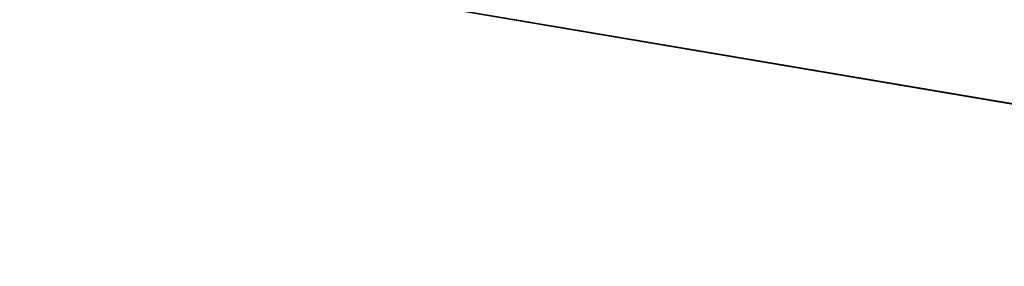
# Model space of a CAD drawing. Extents: x 0 to 80, y 0 to 80.
# Tile 496 of 656: x 9.4034 to 9.5277, y 35.3601 to 35.3912. Entities that reach past the tile are written whole.
import ezdxf

# ---------------------------------------------------------------- set-up
doc = ezdxf.new("R2010")
doc.units = 0
doc.header["$LTSCALE"] = 25.4
doc.layers.get('0').update_dxf_attribs({"color": 13, "linetype": 'CONTINUOUS'})

# ---------------------------------------------------------------- blocks, each defined once
blk = doc.blocks.new('ORBIT-I-KINKIET-20-7806-78')
at = {"color": 7}
blk.add_line((26.40274, 35.64608, 302.38388), (25.67844, 35.76836, 302.75235), dxfattribs=at)
blk.add_line((26.40274, 35.64608, 302.38388), (25.67844, 35.76836, 302.75235), dxfattribs=at)
mesh = blk.add_polyface(dxfattribs=at)
corners = [(25.93509, 35.76836, 344.9285), (25.20296, 35.64608, 344.54324), (25.93509, 35.64608, 344.9285)]
mesh.append_faces([[corners[k] for k in face] for face in [(0, 1, 2)]], dxfattribs={"color": 7})
mesh = blk.add_polyface(dxfattribs=at)
corners = [(25.93509, 35.76836, 344.9285), (25.20296, 35.76836, 344.54324), (25.20296, 35.64608, 344.54324)]
mesh.append_faces([[corners[k] for k in face] for face in [(0, 1, 2)]], dxfattribs={"color": 7})
mesh = blk.add_polyface(dxfattribs=at)
corners = [(26.40274, 35.64608, 302.38388), (25.67844, 35.76836, 302.75235), (26.40274, 35.76836, 302.38388)]
mesh.append_faces([[corners[k] for k in face] for face in [(0, 1, 2)]], dxfattribs={"color": 7})
mesh = blk.add_polyface(dxfattribs=at)
corners = [(26.40274, 35.64608, 302.38388), (25.67844, 35.64608, 302.75235), (25.67844, 35.76836, 302.75235)]
mesh.append_faces([[corners[k] for k in face] for face in [(0, 1, 2)]], dxfattribs={"color": 7})

msp = doc.modelspace()

# ---------------------------------------------------------------- block references
at = {"color": 0}
msp.add_blockref('ORBIT-I-KINKIET-20-7806-78', (-16.39661, -0.34608, -57.5), dxfattribs=at)

doc.saveas('drawing.dxf')
